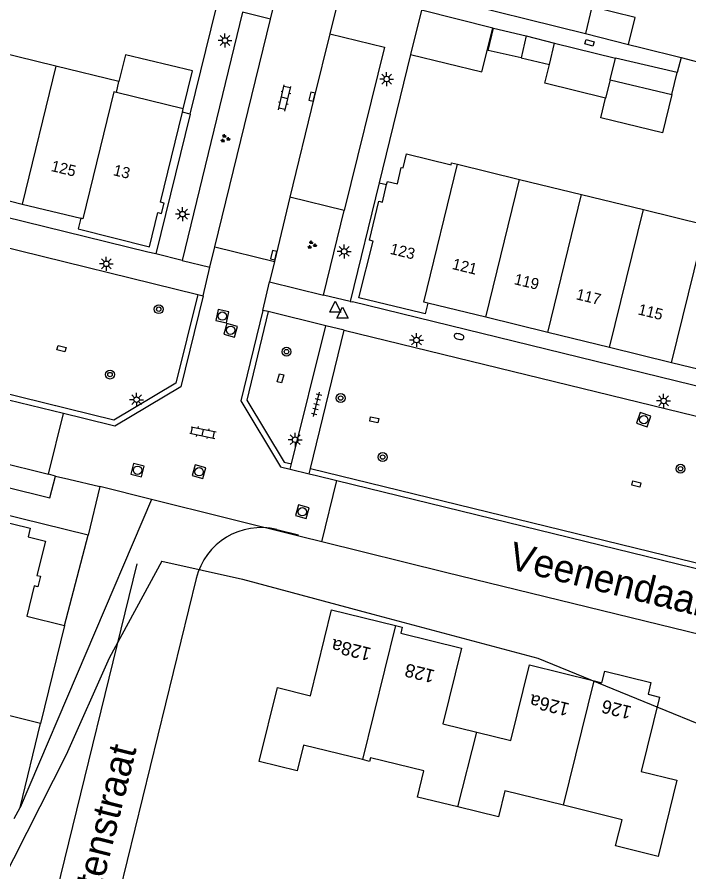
# Model space of a CAD drawing. Extents: x 125000 to 129004, y 397500 to 399008.
# Drawn here: x 126266.4 to 126326.9, y 398104 to 398181 of the extents above; entities that cross this region are included whole.
import ezdxf

# ---------------------------------------------------------------- set-up
doc = ezdxf.new("R2010")
doc.units = 0
for name, color, linetype in [('gg-afsc-erfafscheiding', 7, 'Continuous'), ('gg-afsc-hekwerk', 7, 'Continuous'), ('gg-afsc-muur', 7, 'Continuous'), ('gg-anno-huisnummerreeks BGT', 7, 'Continuous'), ('gg-anno-openbare ruimte label', 7, 'Continuous'), ('gg-bbg-bijgebouw', 7, 'Continuous'), ('gg-bbg-gedigitaliseerde bijgebouw', 7, 'Continuous'), ('gg-bbg-hoofdgebouw', 7, 'Continuous'), ('gg-bbg-luifel en loopbrug', 7, 'Continuous'), ('gg-bbg-tussenscheiding', 7, 'Continuous'), ('gg-knt-bronhoudergrens', 7, 'Continuous'), ('gg-knt-plantopografie kant verharding', 7, 'Continuous'), ('gg-knt-verharding', 7, 'Continuous'), ('gg-knt-verharding nz', 7, 'Continuous'), ('gt-anno-plantopografie huisnummer', 7, 'Continuous'), ('gt-bbg-plantopografie pand', 7, 'Continuous'), ('gt-bbg-plantopografie tussenscheiding', 7, 'Continuous'), ('gt-grn-groengrens', 7, 'Continuous'), ('gt-grn-vlakafsluiter', 7, 'Continuous'), ('gt-grn-weggrens', 7, 'Continuous'), ('gt-symb-boom', 7, 'Continuous'), ('gt-symb-brandkraan', 7, 'Continuous'), ('gt-symb-groenvak', 7, 'Continuous'), ('gt-symb-klinker verharding', 7, 'Continuous'), ('gt-symb-kolk', 7, 'Continuous'), ('gt-symb-kolk center center', 7, 'Continuous'), ('gt-symb-lichtmast', 7, 'Continuous'), ('gt-symb-rioolschacht', 7, 'Continuous'), ('gt-symb-tegel verharding', 7, 'Continuous'), ('gt-symb-waterafsluiter', 7, 'Continuous')]:
    doc.layers.add(name, color=color, linetype=linetype)

# ---------------------------------------------------------------- blocks, each defined once
blk = doc.blocks.new('gt0-KOLKCC')
at = {"layer": 'gt-symb-kolk center center'}
blk.add_lwpolyline([(-0.375, 0.2), (0.375, 0.2), (0.375, -0.2), (-0.375, -0.2)], close=True, dxfattribs=at)
blk = doc.blocks.new('gt0-GRVAK')
at = {"layer": 'gt-symb-groenvak'}
for p, q in [((-0.11, 0.189), (-0.228, 0.24)), ((-0.182, 0.153), (0.088, 0.153)), ((-0.091, 0.211), (-0.156, 0.322)), ((-0.047, 0.214), (-0.047, 0.393)), ((-0.004, 0.211), (0.061, 0.322)), ((0.015, 0.189), (0.133, 0.24)), ((0.262, -0.052), (0.197, 0.059)), ((0.305, -0.049), (0.305, 0.13)), ((0.349, -0.052), (0.414, 0.059)), ((-0.245, -0.228), (-0.363, -0.177)), ((-0.318, -0.264), (-0.047, -0.264)), ((-0.226, -0.206), (-0.291, -0.095)), ((-0.183, -0.203), (-0.183, -0.024)), ((-0.139, -0.206), (-0.074, -0.095)), ((-0.12, -0.228), (-0.002, -0.177)), ((0.243, -0.074), (0.125, -0.023)), ((0.17, -0.11), (0.441, -0.11)), ((0.368, -0.074), (0.486, -0.023))]:
    blk.add_line(p, q, dxfattribs=at)
blk = doc.blocks.new('gt0-LMAST')
at = {"layer": 'gt-symb-lichtmast'}
for p, q in [((-0.182, 0.173), (-0.447, 0.438)), ((-0.005, 0.246), (-0.005, 0.621)), ((0.172, 0.173), (0.437, 0.438)), ((-0.255, -0.004), (-0.63, -0.004)), ((-0.182, -0.181), (-0.447, -0.446)), ((-0.005, -0.254), (-0.005, -0.629)), ((0.437, -0.446), (0.172, -0.181)), ((0.245, -0.004), (0.62, -0.004))]:
    blk.add_line(p, q, dxfattribs=at)
blk.add_circle((-0.005, -0.004), 0.25, dxfattribs=at)
blk = doc.blocks.new('gt0-KL1')
at = {"layer": 'gt-symb-klinker verharding'}
for p, q in [((-1.15, 0.3), (1.15, 0.3)), ((-1, -0.3), (-1, 0.3)), ((-0.5, 0.3), (-0.5, 0.45)), ((0, -0.3), (0, 0.3)), ((0.5, 0.3), (0.5, 0.45)), ((1, -0.3), (1, 0.3)), ((-1.15, -0.3), (1.15, -0.3)), ((-0.5, -0.45), (-0.5, -0.3)), ((0.5, -0.45), (0.5, -0.3))]:
    blk.add_line(p, q, dxfattribs=at)
blk = doc.blocks.new('gt0-KOLK')
at = {"layer": 'gt-symb-kolk'}
blk.add_lwpolyline([(0, 0), (0.375, 0), (0.375, 0.4), (-0.375, 0.4), (-0.375, 0), (0, 0)], dxfattribs=at)
blk = doc.blocks.new('gt0-WAFSL')
at = {"layer": 'gt-symb-waterafsluiter'}
for p, q in [((-0.5, -0.333), (0, 0.667)), ((0, 0.667), (0.5, -0.333)), ((0.5, -0.333), (-0.5, -0.333))]:
    blk.add_line(p, q, dxfattribs=at)
blk = doc.blocks.new('gt0-BOOM')
at = {"layer": 'gt-symb-boom'}
for radius in [0.4, 0.2]:
    blk.add_circle((0, 0), radius, dxfattribs=at)
blk = doc.blocks.new('gt0-BR')
at = {"layer": 'gt-symb-brandkraan'}
for centre, radius, start, end in [((-0.244, 0), 0.206, 107.56694, 252.43307), ((0.599, -2.664), 3, 106.89205, 107.56694), ((0, -0.691), 0.938, 73.10799, 106.89205), ((-0.599, -2.664), 3, 72.43309, 73.10799), ((0.244, 0), 0.206, 287.56695, 72.43309), ((0.599, 2.664), 3, 252.43307, 253.10797), ((0, 0.691), 0.938, 253.10797, 286.89206), ((-0.599, 2.664), 3, 286.89206, 287.56695)]:
    blk.add_arc(centre, radius, start, end, dxfattribs=at)
blk = doc.blocks.new('gt0-TEG1')
at = {"layer": 'gt-symb-tegel verharding'}
for p, q in [((-1.125, 0), (1.125, 0)), ((-0.9, -0.25), (-0.9, 0.25)), ((-0.45, -0.25), (-0.45, 0.25)), ((0, -0.25), (0, 0.25)), ((0.45, -0.25), (0.45, 0.25)), ((0.9, -0.25), (0.9, 0.25))]:
    blk.add_line(p, q, dxfattribs=at)
blk = doc.blocks.new('gt0-RS')
at = {"layer": 'gt-symb-rioolschacht'}
blk.add_lwpolyline([(-0.5, -0.5), (0.5, -0.5), (0.5, 0.5), (-0.5, 0.5)], close=True, dxfattribs=at)
blk.add_circle((0, 0), 0.375, dxfattribs=at)

msp = doc.modelspace()

# ---------------------------------------------------------------- linework, layer by layer
at = {"layer": 'gg-afsc-erfafscheiding'}
msp.add_line((126326.233, 398177.367), (126325.859, 398176.011), dxfattribs=at)
at = {"layer": 'gg-afsc-hekwerk'}
for p, q in [((126322.607, 398178.258), (126326.233, 398177.367)), ((126326.233, 398177.367), (126328.793, 398176.684)), ((126266.711, 398109.818), (126268.54, 398117.389)), ((126266.177, 398108.816), (126266.711, 398109.818))]:
    msp.add_line(p, q, dxfattribs=at)
at = {"layer": 'gg-afsc-muur'}
for p, q in [((126303.199, 398183.095), (126317.614, 398179.502)), ((126282.017, 398172.253), (126284.386, 398181.886)), ((126321.496, 398178.535), (126322.607, 398178.258)), ((126301.867, 398177.631), (126299.036, 398166.072)), ((126282.017, 398172.253), (126281.323, 398172.424)), ((126299.036, 398166.072), (126299.714, 398165.907))]:
    msp.add_line(p, q, dxfattribs=at)
at = {"layer": 'gg-bbg-bijgebouw'}
for p, q in [((126302.849, 398181.614), (126301.867, 398177.631)), ((126309.264, 398179.998), (126302.849, 398181.614)), ((126309.329, 398179.988), (126312.286, 398179.297)), ((126312.286, 398179.297), (126311.822, 398177.31))]:
    msp.add_line(p, q, dxfattribs=at)
for points in [[(126301.867, 398177.631), (126308.275, 398176.073), (126309.264, 398179.998)], [(126311.822, 398177.31), (126308.865, 398178), (126309.329, 398179.988)]]:
    msp.add_lwpolyline(points, dxfattribs=at)
at = {"layer": 'gg-bbg-gedigitaliseerde bijgebouw'}
for p, q in [((126314.362, 398176.717), (126314.831, 398178.637)), ((126314.831, 398178.637), (126320.307, 398177.298)), ((126325.859, 398176.011), (126320.307, 398177.298)), ((126325.396, 398174.008), (126325.859, 398176.011)), ((126319.827, 398175.337), (126319.427, 398173.704)), ((126319.827, 398175.337), (126325.396, 398174.008))]:
    msp.add_line(p, q, dxfattribs=at)
msp.add_lwpolyline([(126319.427, 398173.704), (126313.952, 398175.043), (126314.362, 398176.717)], dxfattribs=at)
at = {"layer": 'gg-bbg-hoofdgebouw'}
for p, q in [((126269.939, 398176.568), (126264.306, 398177.946)), ((126275.616, 398175.179), (126269.939, 398176.568)), ((126275.385, 398174.211), (126275.616, 398175.179)), ((126281.399, 398172.739), (126275.385, 398174.211)), ((126281.323, 398172.424), (126281.399, 398172.739)), ((126306.095, 398167.746), (126311.673, 398166.382)), ((126299.714, 398165.907), (126299.783, 398166.194)), ((126311.673, 398166.382), (126317.25, 398165.017)), ((126261.27, 398165.537), (126266.904, 398164.16)), ((126317.25, 398165.017), (126322.827, 398163.652)), ((126266.904, 398164.16), (126272.172, 398162.873)), ((126322.827, 398163.652), (126328.404, 398162.288)), ((126272.172, 398162.873), (126271.933, 398161.912)), ((126308.635, 398153.959), (126303.421, 398155.234)), ((126314.213, 398152.596), (126308.635, 398153.959)), ((126319.79, 398151.233), (126314.213, 398152.596)), ((126325.368, 398149.869), (126319.79, 398151.233)), ((126330.946, 398148.506), (126325.368, 398149.869)), ((126270.724, 398126.206), (126268.54, 398117.389))]:
    msp.add_line(p, q, dxfattribs=at)
for points in [[(126271.933, 398161.912), (126278.37, 398160.31), (126279.124, 398163.39), (126279.45, 398163.297), (126279.686, 398164.24), (126279.356, 398164.323), (126281.323, 398172.424)], [(126299.783, 398166.194), (126300.677, 398165.977), (126301.033, 398167.444), (126301.198, 398167.404), (126301.508, 398168.676), (126305.52, 398167.701), (126305.562, 398167.876), (126306.095, 398167.746)], [(126302.82, 398154.35), (126297.207, 398155.705), (126298.485, 398160.829), (126298.159, 398160.903), (126299.013, 398164.415), (126299.334, 398164.337), (126299.714, 398165.907)], [(126303.421, 398155.234), (126303.186, 398154.262), (126302.82, 398154.35)], [(126262.757, 398135.336), (126264.101, 398134.987), (126264.303, 398135.764), (126267.619, 398134.964), (126267.432, 398134.186), (126268.99, 398133.79), (126268.228, 398130.715), (126268.558, 398130.634), (126268.323, 398129.683), (126267.993, 398129.765), (126267.32, 398127.049), (126270.724, 398126.206)], [(126268.54, 398117.389), (126264.811, 398118.302), (126265.385, 398120.634), (126259.507, 398122.075)]]:
    msp.add_lwpolyline(points, dxfattribs=at)
at = {"layer": 'gg-bbg-luifel en loopbrug'}
for p, q in [((126312.286, 398179.297), (126314.831, 398178.637)), ((126317.614, 398179.502), (126321.496, 398178.535)), ((126311.822, 398177.31), (126314.362, 398176.717))]:
    msp.add_line(p, q, dxfattribs=at)
for points in [[(126321.496, 398178.535), (126322.086, 398180.958), (126318.199, 398181.904), (126317.614, 398179.502)], [(126281.399, 398172.739), (126282.225, 398176.14), (126276.204, 398177.602), (126275.616, 398175.179)], [(126325.396, 398174.008), (126324.533, 398170.567), (126318.991, 398171.918), (126319.427, 398173.704)]]:
    msp.add_lwpolyline(points, dxfattribs=at)
at = {"layer": 'gg-bbg-tussenscheiding'}
for p, q in [((126319.827, 398175.337), (126320.307, 398177.298)), ((126269.939, 398176.568), (126266.904, 398164.16)), ((126308.635, 398153.959), (126311.673, 398166.382)), ((126314.213, 398152.596), (126317.25, 398165.017)), ((126319.79, 398151.233), (126322.827, 398163.652)), ((126325.368, 398149.869), (126328.404, 398162.288))]:
    msp.add_line(p, q, dxfattribs=at)
for points in [[(126275.385, 398174.211), (126275.143, 398174.271), (126272.351, 398162.829), (126272.172, 398162.873)], [(126303.421, 398155.234), (126303.058, 398155.323), (126306.095, 398167.746)]]:
    msp.add_lwpolyline(points, dxfattribs=at)
at = {"layer": 'gg-knt-bronhoudergrens'}
for points in [[(126279.459, 398131.995), (126274.739, 398123.256), (126270.859, 398114.544), (126260.185, 398093.504), (126251.449, 398073.366), (126229.989, 398028.868), (126216.673, 397998.157)], [(126279.459, 398131.995), (126286.734, 398130.367), (126298.46, 398127.233), (126313.331, 398123.258), (126339.166, 398112.699), (126368.927, 398100.167)]]:
    msp.add_lwpolyline(points, dxfattribs=at)
at = {"layer": 'gg-knt-plantopografie kant verharding'}
for p, q in [((126289.822, 398134.846), (126291.765, 398134.37)), ((126277.226, 398131.75), (126264.632, 398080.268)), ((126282.568, 398130.443), (126269.974, 398078.961))]:
    msp.add_line(p, q, dxfattribs=at)
msp.add_arc((126288.397, 398129.017), 6.001, 76.26448, 166.24897, dxfattribs=at)
at = {"layer": 'gg-knt-verharding'}
for p, q in [((126289.255, 398180.822), (126291.767, 398191.173)), ((126295.537, 398183.285), (126294.591, 398179.481)), ((126284.239, 398160.299), (126289.255, 398180.822)), ((126282.017, 398172.253), (126278.921, 398159.667)), ((126228.531, 398169.295), (126282.716, 398156.022)), ((126299.036, 398166.072), (126296.439, 398155.384)), ((126291.01, 398164.779), (126289.604, 398158.993)), ((126295.876, 398163.568), (126291.01, 398164.779)), ((126294.032, 398155.947), (126295.876, 398163.568)), ((126272.845, 398134.349), (126160.142, 398161.94)), ((126283.784, 398158.481), (126284.239, 398160.299)), ((126284.239, 398160.299), (126289.604, 398158.993)), ((126278.921, 398159.667), (126278.223, 398159.833)), ((126281.306, 398159.083), (126283.784, 398158.481)), ((126283.202, 398155.903), (126283.784, 398158.481)), ((126289.604, 398158.993), (126289.17, 398157.151)), ((126288.57, 398154.585), (126289.17, 398157.151)), ((126289.17, 398157.151), (126294.032, 398155.947)), ((126275.162, 398144.701), (126230.006, 398155.716)), ((126282.716, 398156.022), (126283.202, 398155.903)), ((126270.623, 398145.294), (126229.685, 398155.28)), ((126296.439, 398155.384), (126296.635, 398155.337)), ((126289.056, 398154.466), (126288.57, 398154.585)), ((126294.232, 398153.201), (126289.056, 398154.466)), ((126291.159, 398140.758), (126294.232, 398153.201)), ((126295.892, 398152.795), (126294.232, 398153.201)), ((126292.855, 398140.343), (126295.892, 398152.795)), ((126295.892, 398152.795), (126359.201, 398137.322)), ((126269.279, 398139.835), (126270.623, 398145.294)), ((126272.466, 398144.844), (126270.623, 398145.294)), ((126275.242, 398144.167), (126272.466, 398144.844)), ((126291.039, 398140.273), (126291.159, 398140.758)), ((126291.039, 398140.273), (126292.737, 398139.858)), ((126292.737, 398139.858), (126292.855, 398140.343)), ((126292.855, 398140.343), (126351.67, 398125.944)), ((126269.891, 398139.66), (126269.279, 398139.835)), ((126269.891, 398139.66), (126271.097, 398139.369)), ((126271.097, 398139.369), (126273.9, 398138.708)), ((126292.737, 398139.858), (126293.386, 398139.699)), ((126293.386, 398139.699), (126295.231, 398139.247)), ((126293.892, 398133.736), (126295.231, 398139.247)), ((126295.231, 398139.247), (126351.752, 398125.409)), ((126273.9, 398138.708), (126272.845, 398134.349)), ((126278.546, 398137.553), (126273.9, 398138.708)), ((126292.053, 398134.194), (126278.546, 398137.553)), ((126293.892, 398133.736), (126292.053, 398134.194))]:
    msp.add_line(p, q, dxfattribs=at)
for points in [[(126278.223, 398159.833), (126235.481, 398170.323), (126238.071, 398180.917)], [(126289.255, 398180.822), (126286.737, 398181.439), (126281.306, 398159.083)], [(126294.591, 398179.481), (126299.518, 398178.285), (126295.876, 398163.568)], [(126282.716, 398156.022), (126280.747, 398148.033), (126275.162, 398144.701)], [(126283.202, 398155.903), (126281.182, 398147.711), (126275.242, 398144.167)], [(126356.476, 398154.098), (126353.383, 398141.456), (126296.635, 398155.337)], [(126288.57, 398154.585), (126286.576, 398146.425), (126290.154, 398140.49), (126291.039, 398140.273)], [(126289.056, 398154.466), (126287.111, 398146.507), (126290.475, 398140.926), (126291.159, 398140.758)], [(126257.856, 398142.622), (126257.394, 398140.666), (126269.404, 398137.71), (126269.891, 398139.66)], [(126433.131, 398099.611), (126351.099, 398119.726), (126305.004, 398130.973), (126293.892, 398133.736)]]:
    msp.add_lwpolyline(points, dxfattribs=at)
at = {"layer": 'gg-knt-verharding nz'}
msp.add_line((126257.856, 398142.622), (126269.279, 398139.835), dxfattribs=at)
msp.add_lwpolyline([(126294.591, 398179.481), (126293.176, 398173.783), (126291.01, 398164.779)], dxfattribs=at)
at = {"layer": 'gt-bbg-plantopografie pand'}
for points in [[(126297.541, 398114.121), (126292.231, 398115.43), (126291.661, 398113.117), (126288.245, 398113.959), (126289.885, 398120.612), (126292.849, 398119.882), (126294.759, 398127.628), (126300.521, 398126.207)], [(126300.521, 398126.207), (126301.113, 398126.061), (126300.977, 398125.51), (126306.446, 398124.162), (126304.765, 398117.343), (126307.828, 398116.588)], [(126307.828, 398116.588), (126310.891, 398115.833), (126312.572, 398122.651), (126318.389, 398121.217)], [(126318.389, 398121.217), (126319.088, 398121.045), (126319.345, 398122.087), (126323.502, 398121.062), (126323.245, 398120.02), (126324.287, 398119.763), (126322.634, 398113.057), (126325.838, 398112.267), (126324.148, 398105.41), (126320.322, 398106.354), (126320.902, 398108.708), (126315.625, 398110.009)], [(126306.133, 398109.861), (126302.495, 398110.758), (126303.073, 398113.103), (126298.253, 398114.291), (126298.173, 398113.965), (126297.541, 398114.121)], [(126315.625, 398110.009), (126310.349, 398111.309), (126309.771, 398108.964), (126306.133, 398109.861)]]:
    msp.add_lwpolyline(points, dxfattribs=at)
at = {"layer": 'gt-bbg-plantopografie tussenscheiding'}
for p, q in [((126300.521, 398126.207), (126297.541, 398114.121)), ((126315.625, 398110.009), (126318.389, 398121.217)), ((126306.133, 398109.861), (126307.828, 398116.588))]:
    msp.add_line(p, q, dxfattribs=at)
at = {"layer": 'gt-grn-groengrens'}
msp.add_line((126278.546, 398137.553), (126266.711, 398109.818), dxfattribs=at)
at = {"layer": 'gt-grn-vlakafsluiter'}
for p, q in [((126309.264, 398179.998), (126309.329, 398179.988)), ((126270.724, 398126.206), (126272.845, 398134.349))]:
    msp.add_line(p, q, dxfattribs=at)
at = {"layer": 'gt-grn-weggrens'}
for p, q in [((126281.306, 398159.083), (126278.921, 398159.667)), ((126296.439, 398155.384), (126294.032, 398155.947))]:
    msp.add_line(p, q, dxfattribs=at)

# ---------------------------------------------------------------- block references
at = {"layer": 'gt-symb-boom'}
for p in [(126279.196, 398154.687), (126290.699, 398150.86), (126274.811, 398148.801), (126295.571, 398146.684), (126299.354, 398141.371), (126326.167, 398140.32)]:
    msp.add_blockref('gt0-BOOM', p, dxfattribs=at)
at = {"layer": 'gt-symb-brandkraan', "rotation": -13.702889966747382}
msp.add_blockref('gt0-BR', (126306.234, 398152.221), dxfattribs=at)
at = {"layer": 'gt-symb-groenvak'}
for p in [(126285.159, 398170.063), (126292.968, 398160.467)]:
    msp.add_blockref('gt0-GRVAK', p, dxfattribs=at)
at = {"layer": 'gt-symb-klinker verharding'}
for p, rotation in [((126290.527, 398173.706), 76.82507339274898), ((126283.167, 398143.573), -11.770626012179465)]:
    msp.add_blockref('gt0-KL1', p, dxfattribs=dict(at, rotation=rotation))
at = {"layer": 'gt-symb-kolk'}
for p, rotation in [((126293.176, 398173.783), 76.06098564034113), ((126289.725, 398159.505), 76.29711003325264)]:
    msp.add_blockref('gt0-KOLK', p, dxfattribs=dict(at, rotation=rotation))
at = {"layer": 'gt-symb-kolk center center'}
for p, rotation in [((126317.968, 398178.666), -16.551136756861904), ((126270.437, 398151.135), -15.00891367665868), ((126290.162, 398148.46), -105.48118592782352), ((126298.6, 398144.728), -11.4223210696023), ((126322.185, 398138.953), 166.06098564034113)]:
    msp.add_blockref('gt0-KOLKCC', p, dxfattribs=dict(at, rotation=rotation))
at = {"layer": 'gt-symb-lichtmast'}
for p in [(126285.164, 398178.891), (126299.719, 398175.413), (126281.341, 398163.246), (126295.895, 398159.896), (126274.48, 398158.778), (126302.403, 398151.914), (126277.205, 398146.544), (126324.65, 398146.434), (126291.486, 398142.936)]:
    msp.add_blockref('gt0-LMAST', p, dxfattribs=at)
at = {"layer": 'gt-symb-rioolschacht'}
for p, rotation in [((126284.921, 398154.062), 77.88123966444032), ((126285.666, 398152.794), 74.21205294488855), ((126322.857, 398144.738), 160.78568813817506), ((126277.286, 398140.185), 75.75525752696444), ((126282.828, 398140.049), 73.79481462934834), ((126292.122, 398136.445), 74.69967555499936)]:
    msp.add_blockref('gt0-RS', p, dxfattribs=dict(at, rotation=rotation))
at = {"layer": 'gt-symb-tegel verharding', "rotation": 76.06098564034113}
msp.add_blockref('gt0-TEG1', (126293.407, 398146.11), dxfattribs=at)
at = {"layer": 'gt-symb-waterafsluiter'}
for p in [(126295.086, 398154.743), (126295.737, 398154.215)]:
    msp.add_blockref('gt0-WAFSL', p, dxfattribs=at)

# ---------------------------------------------------------------- texts
at = {"layer": 'gg-anno-huisnummerreeks BGT'}
for s, rotation, p in [('125', 346.3, (126269.438, 398167.143)), ('13', 346.4, (126275.034, 398166.768)), ('123', 346.3, (126299.955, 398159.683)), ('121', 346.2, (126305.546, 398158.318)), ('119', 346.3, (126311.122, 398156.953)), ('117', 346.3, (126316.701, 398155.59)), ('115', 346.2, (126322.278, 398154.229))]:
    msp.add_text(s, height=1, rotation=rotation, dxfattribs=at).set_placement(p)
at = {"layer": 'gg-anno-openbare ruimte label'}
for s, rotation, p in [('Veenendaalstraat', 346, (126310.566, 398131.34)), ('Vierhoutenstraat', 76, (126271.275, 398091.315))]:
    msp.add_text(s, height=2.5, rotation=rotation, dxfattribs=at).set_placement(p)
at = {"layer": 'gt-anno-plantopografie huisnummer'}
for s, p in [('128a', (126298.399, 398124.155)), ('128', (126304.131, 398122.157)), ('126a', (126316.24, 398119.172)), ('126', (126321.843, 398118.896))]:
    msp.add_text(s, height=1.2, rotation=166.15556, dxfattribs=at).set_placement(p)

doc.saveas('drawing.dxf')
